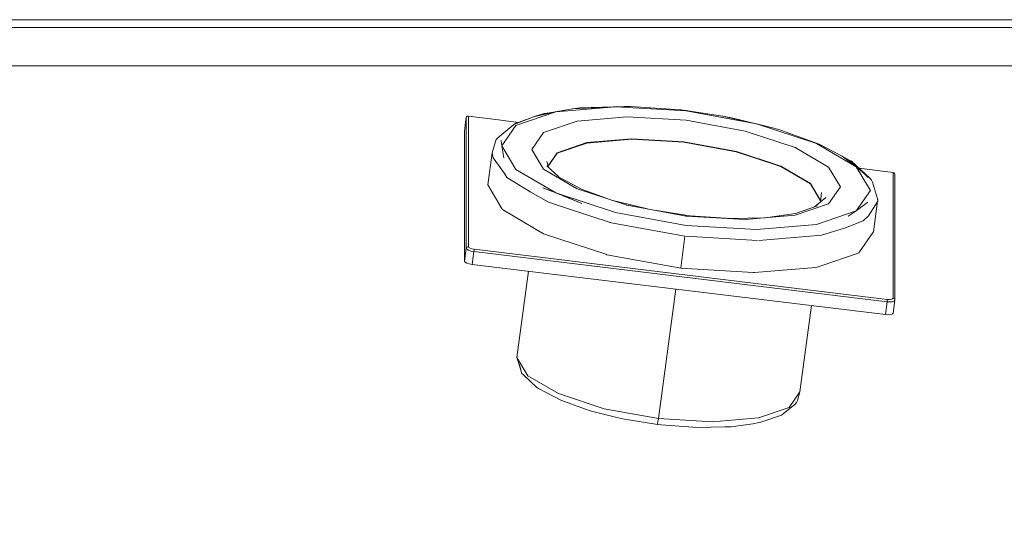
# Model space of a CAD drawing. Header units: millimetres. Extents: x 53746 to 116821, y -810352 to -765802.
# Tile 292 of 347: x 91229 to 91548, y -772044 to -771878. Entities that reach past the tile are written whole.
import ezdxf

# ---------------------------------------------------------------- set-up
doc = ezdxf.new("R2010")
doc.units = ezdxf.units.MM
doc.header["$MEASUREMENT"] = 0
doc.layers.add('Main Cradle Rails', color=7, linetype='Continuous', lineweight=0)
doc.layers.add('Tank and Accumulators', color=7, linetype='Continuous', lineweight=0)

# ---------------------------------------------------------------- blocks, each defined once
blk = doc.blocks.new('*U57')
at = {"layer": 'Tank and Accumulators', "color": 7, "linetype": 'Continuous', "lineweight": 0}
for p, q in [((6141.9, 16170.64), (6141.86, 16170.64)), ((6090.64, 16166.45), (6090.16, 16162.51)), ((6091.42, 16167.53), (6091.42, 16125.18)), ((6107.64, 16165.46), (6100.29, 16166.45)), ((6102.95, 16154.04), (6102.94, 16154.07)), ((6215.08, 16153.1), (6215.02, 16153.16)), ((6229.05, 16149.19), (6217.92, 16150.68)), ((6103.22, 16148.7), (6103.89, 16147.57)), ((6103.89, 16147.57), (6103.9, 16147.56)), ((6115.6, 16144.32), (6117.85, 16143.42)), ((6137.81, 16140.27), (6149.43, 16137.41)), ((6224.05, 16139.93), (6222.73, 16130.03)), ((6181.17, 16133.98), (6181.11, 16133.97)), ((6214.56, 16135.1), (6214.55, 16135.09)), ((6137.71, 16132.97), (6137.72, 16132.97)), ((6137.72, 16132.96), (6161.62, 16128.59)), ((6160.23, 16118.22), (6161.62, 16128.59)), ((6161.94, 16128.57), (6185.11, 16127.19)), ((6093.28, 16124.38), (6227.19, 16108.13))]:
    blk.add_line(p, q, dxfattribs=at)
at = {"layer": 'Tank and Accumulators', "color": 7, "linetype": 'Continuous', "lineweight": 0, "flags": 128}
for points in [[(6504.22, 16196.84), (6504.22, 16196.84), (6504.11, 16197.22), (6503.73, 16197.82), (6503.57, 16198.03), (6502.76, 16198.57), (6502.47, 16198.66), (6501.8, 16198.76), (5706.8, 16198.76), (5706.15, 16198.67), (5706.15, 16198.67)], [(5706.8, 16196.26), (5706.8, 16196.26), (6501.8, 16196.26), (6501.8, 15851.26), (5706.8, 15851.26), (5706.8, 15851.26)], [(5719.3, 15863.76), (6489.3, 15863.76), (6489.3, 16183.76), (5719.3, 16183.76), (5719.3, 15863.76)], [(6161.98, 16169.17), (6139.13, 16170.53), (6119.75, 16168.87), (6106.81, 16164.42), (6102.26, 16157.88), (6106.81, 16150.23), (6119.75, 16142.65), (6139.13, 16136.28), (6161.98, 16132.09), (6184.83, 16130.73), (6204.2, 16132.4), (6217.15, 16136.84), (6221.69, 16143.39), (6217.15, 16151.03), (6204.2, 16158.62), (6184.83, 16164.99), (6161.98, 16169.17), (6161.95, 16169.3)], [(6106.53, 16164.9), (6106.51, 16164.89), (6112.55, 16167.27), (6119.75, 16168.87), (6125.13, 16169.85), (6127.67, 16170.17), (6127.66, 16170.17)], [(6115.18, 16168.15), (6115.2, 16168.16), (6125.13, 16169.85), (6139.13, 16170.53), (6141.9, 16170.64), (6144, 16170.64), (6160.3, 16169.5), (6161.95, 16169.3), (6173.76, 16167.49), (6176.72, 16166.95), (6189.52, 16163.86), (6189.48, 16163.87)], [(6115.25, 16168.17), (6115.2, 16168.16), (6115.97, 16168.33), (6119.19, 16168.84)], [(6125.34, 16169.86), (6125.13, 16169.85), (6125.09, 16169.84)], [(6127.66, 16170.17), (6127.67, 16170.17), (6141.9, 16170.64)], [(6100.29, 16166.45), (6091.42, 16167.53), (6091.17, 16167.51), (6090.95, 16167.41), (6090.79, 16167.23), (6090.72, 16167.01), (6090.64, 16166.45), (6090.64, 16166.45)], [(6090.72, 16167.01), (6090.72, 16124.67), (6090.79, 16124.89), (6090.95, 16125.06), (6091.17, 16125.16), (6091.42, 16125.18), (6091.56, 16124.94), (6091.96, 16124.71), (6092.56, 16124.51), (6093.28, 16124.38), (6093.27, 16124.26), (6093.25, 16124.07), (6093.23, 16123.84), (6093.2, 16123.6), (6227.11, 16107.35), (6226.56, 16103.22)], [(6100.19, 16159.24), (6100.19, 16159.23), (6100.48, 16159.89), (6100.95, 16160.44), (6106.16, 16164.78), (6106.72, 16165.14), (6111.13, 16166.71)], [(6197.33, 16135.37), (6208.17, 16139.09), (6211.97, 16144.57), (6208.17, 16150.97), (6197.33, 16157.32), (6181.11, 16162.65), (6161.98, 16166.15), (6142.85, 16167.29), (6126.63, 16165.9), (6115.79, 16162.18), (6111.98, 16156.7), (6115.79, 16150.3), (6126.63, 16143.95)], [(6112.6, 16167.28), (6112.55, 16167.27), (6115.2, 16168.16), (6115.19, 16168.16)], [(6173.87, 16167.46), (6173.76, 16167.49), (6184.83, 16164.99), (6189.52, 16163.86), (6192.04, 16163.18), (6205.13, 16158.46), (6212.61, 16154.54), (6215.02, 16153.16), (6215.56, 16152.86), (6221.59, 16147.29), (6222.06, 16146.77), (6222.36, 16146.14), (6223.98, 16140.7), (6224.09, 16139.98), (6224.12, 16140.41), (6223.56, 16142.12)], [(6090.16, 16162.51), (6090.16, 16162.51), (6090.16, 16120.54), (6090.35, 16120.22), (6090.89, 16119.9), (6091.69, 16119.64), (6092.64, 16119.47), (6226.56, 16103.22), (6227.51, 16103.16), (6228.31, 16103.23), (6228.85, 16103.41), (6229.04, 16103.69), (6229.59, 16107.81), (6229.57, 16107.79)], [(6099.13, 16155.57), (6099.13, 16155.57), (6100.19, 16159.23), (6100.19, 16159.24)], [(6102.02, 16159.64), (6102.02, 16159.65), (6102.26, 16157.88), (6102.95, 16154.04)], [(6205.57, 16140.19), (6202.33, 16145.64), (6192.69, 16151.29), (6178.28, 16156.03), (6161.27, 16159.14), (6144.26, 16160.16), (6129.85, 16158.92), (6120.21, 16155.61), (6117.27, 16151.37)], [(6205.55, 16140.07), (6202.31, 16145.52), (6192.68, 16151.17), (6178.26, 16155.91), (6161.25, 16159.02), (6144.25, 16160.04), (6129.83, 16158.79), (6120.2, 16155.49), (6117.29, 16151.3)], [(6097.74, 16145.2), (6099.13, 16155.57), (6099.49, 16154.04), (6103.41, 16148.43), (6103.4, 16148.43)], [(6116.85, 16152.75), (6116.85, 16152.75), (6117.43, 16150.8)], [(6212.65, 16154.51), (6212.61, 16154.54), (6217.15, 16151.03), (6219.67, 16148.9), (6220.98, 16147.65), (6220.96, 16147.67)], [(6215.02, 16153.16), (6219.67, 16148.9), (6219.64, 16148.92)], [(6116.83, 16151.36), (6116.82, 16151.36), (6120.71, 16147.78)], [(6117.42, 16139.64), (6117.43, 16139.63), (6111.64, 16142.81), (6103.89, 16147.57)], [(6120.39, 16147.94), (6120.39, 16147.94), (6128.13, 16143.79), (6138.15, 16140.18)], [(6229.59, 16148.45), (6229.58, 16148.71), (6229.47, 16148.94), (6229.28, 16149.11), (6229.05, 16149.19), (6229.05, 16108.48)], [(6229.56, 16107.76), (6229.59, 16107.81), (6229.59, 16148.45), (6229.59, 16148.45)], [(6222.64, 16129.91), (6217.97, 16123.19), (6217.72, 16123.1), (6205.72, 16118.98), (6204.42, 16118.54), (6204.04, 16118.5), (6184.15, 16116.79), (6183.7, 16116.82), (6160.23, 16118.22), (6159.78, 16118.3), (6136.32, 16122.59), (6135.94, 16122.72), (6116.04, 16129.26), (6115.79, 16129.41), (6102.5, 16137.2), (6102.41, 16137.35), (6097.74, 16145.2), (6097.74, 16145.2)], [(6123.65, 16141.08), (6128.23, 16139.23), (6119.75, 16142.65), (6115.6, 16144.32)], [(6161.87, 16135.13), (6161.98, 16135.11), (6142.85, 16138.61), (6126.63, 16143.95), (6127.2, 16143.76)], [(6203.59, 16138.09), (6207.27, 16141.16), (6207.25, 16141.15)], [(6205.9, 16142.7), (6205.9, 16142.7), (6205.5, 16139.68)], [(6224.09, 16139.98), (6224.09, 16139.98), (6221.08, 16135.15), (6219.36, 16133.56), (6213.67, 16131.29), (6205.81, 16128.91), (6205.82, 16128.91)], [(6117.64, 16139.56), (6117.43, 16139.63), (6123.59, 16137.6)], [(6123.59, 16137.6), (6137.71, 16132.97), (6137.24, 16133.12)], [(6142.58, 16138.7), (6142.85, 16138.61), (6142.91, 16138.6)], [(6151.73, 16136.99), (6161.92, 16135.37), (6163.3, 16135.19), (6176.43, 16134.28), (6176.43, 16134.28)], [(6176.39, 16134.28), (6187.65, 16134.55), (6197.44, 16135.97), (6204.6, 16138.44), (6204.6, 16138.44)], [(6214.55, 16135.09), (6217.15, 16136.84), (6220.93, 16139.62), (6220.9, 16139.6)], [(6181.11, 16133.97), (6161.98, 16135.11), (6161.92, 16135.37)], [(6181.11, 16133.97), (6197.33, 16135.37), (6197.26, 16135.36)], [(6185.54, 16127.16), (6185.54, 16127.16), (6205.81, 16128.91)], [(6222.73, 16130.04), (6222.73, 16130.03), (6222.64, 16129.91)], [(6090.16, 16120.54), (6090.72, 16124.67), (6090.91, 16124.35), (6091.44, 16124.03), (6092.25, 16123.77), (6093.2, 16123.6), (6092.64, 16119.47)], [(6107.19, 16089.47), (6107.19, 16089.48), (6107.18, 16089.26), (6110.93, 16117.25)], [(6158.63, 16111.46), (6153.01, 16069.47), (6135.47, 16072.68), (6120.6, 16077.57), (6110.67, 16083.39), (6107.18, 16089.26)], [(6229.59, 16107.81), (6229.58, 16108.05), (6229.47, 16108.25), (6229.28, 16108.41), (6229.05, 16108.48), (6228.91, 16108.28), (6228.51, 16108.14), (6227.9, 16108.09), (6227.19, 16108.13), (6227.19, 16108.01), (6227.17, 16107.82), (6227.14, 16107.59), (6227.11, 16107.35), (6228.06, 16107.29), (6228.87, 16107.36), (6229.4, 16107.54)], [(6229.49, 16107.67), (6229.4, 16107.54), (6229.56, 16107.76)], [(6202.59, 16106.13), (6198.83, 16078.14), (6198.83, 16078.14)], [(6107.18, 16089.26), (6107.18, 16089.26), (6108.38, 16085.48), (6108.38, 16085.49)], [(6107.19, 16089.47), (6107.19, 16089.48), (6107.21, 16089.5)], [(6113.65, 16079.57), (6113.65, 16079.57), (6109.26, 16083.62), (6108.79, 16084.14), (6108.49, 16084.77), (6107.3, 16088.75), (6107.27, 16088.97)], [(6121.36, 16075.42), (6114.19, 16079.27), (6113.65, 16079.57)], [(6198.83, 16078.14), (6195.35, 16073.12), (6185.41, 16069.71), (6170.54, 16068.43), (6153.01, 16069.47), (6152.87, 16068.53), (6152.76, 16067.86), (6152.68, 16067.56)], [(6198.83, 16078.14), (6198.83, 16078.14), (6198.04, 16075.36), (6197.75, 16074.7), (6197.28, 16074.15), (6193.47, 16070.98), (6192.91, 16070.62), (6186.17, 16068.3), (6185.62, 16068.17), (6183.59, 16067.83), (6176.54, 16066.84), (6174.57, 16066.77), (6174.54, 16066.77)], [(6174.53, 16066.77), (6174.57, 16066.77), (6165.69, 16066.59), (6153.88, 16067.41), (6152.68, 16067.56), (6141.97, 16069.26), (6139.1, 16069.9), (6130.86, 16072), (6129.06, 16072.61), (6121.36, 16075.42), (6121.36, 16075.42)]]:
    blk.add_lwpolyline(points, dxfattribs=at)

msp = doc.modelspace()

# ---------------------------------------------------------------- block references
at = {"layer": 'Main Cradle Rails', "color": 7, "linetype": 'Continuous', "lineweight": 0}
msp.add_blockref('*U57', (85283.05, -788076.95), dxfattribs=at)

doc.saveas('drawing.dxf')
